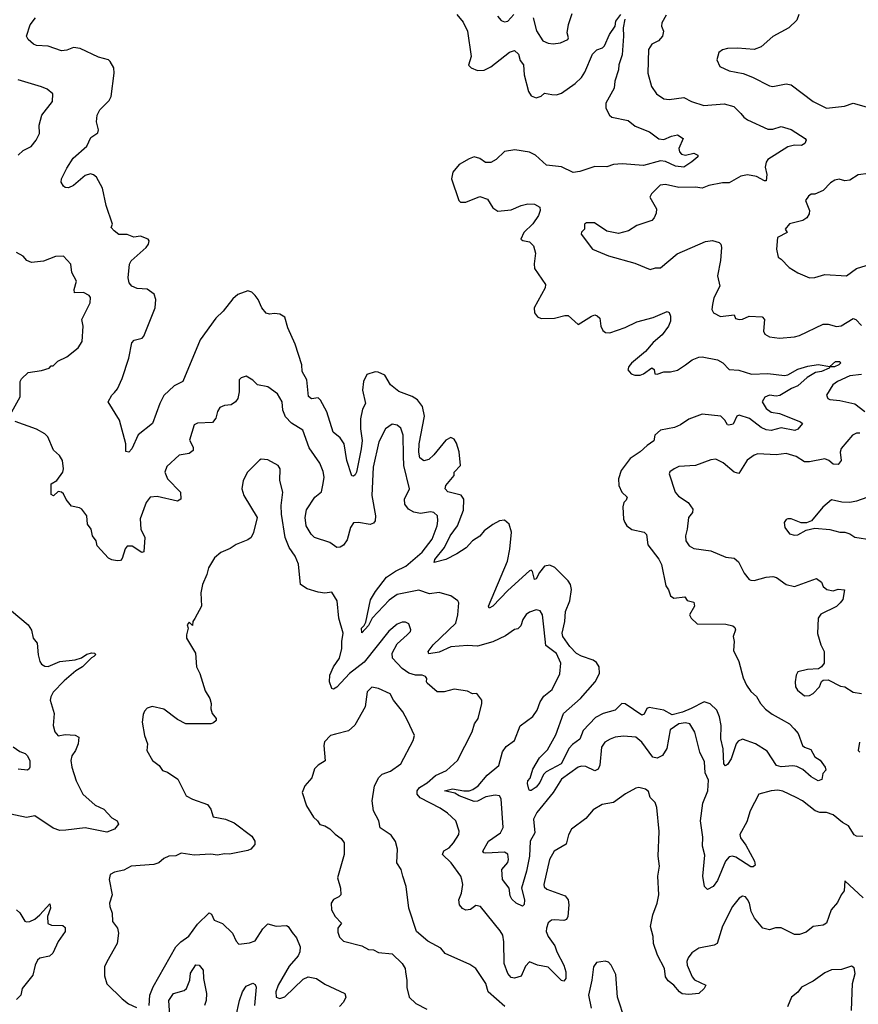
# Model space of a CAD drawing. Extents: x 2143765 to 2212931, y 878955 to 1017455.
# Tile 303 of 309: x 2194195 to 2199195, y 997011 to 1002884. Entities that reach past the tile are written whole.
import ezdxf

# ---------------------------------------------------------------- set-up
doc = ezdxf.new("R2010")
doc.units = 0

msp = doc.modelspace()

# ---------------------------------------------------------------- linework, layer by layer
at = {"layer": '0CON20XD'}
for points in [[(2196801.4, 1002915), (2196838.6, 1002868.6), (2196864.6, 1002814.6), (2196886, 1002665), (2196871.7, 1002611.7), (2196887.3, 1002597.3), (2196925, 1002580.8), (2196965, 1002582.5), (2197005, 1002602.5), (2197115, 1002690), (2197145, 1002699.2), (2197168.7, 1002678.7), (2197179.3, 1002639.3), (2197198.4, 1002615), (2197202.8, 1002555), (2197229.4, 1002455), (2197245, 1002430), (2197275, 1002416.9), (2197305, 1002426.9), (2197325, 1002445.8), (2197367.3, 1002437.3), (2197395, 1002435.5), (2197425, 1002445.5), (2197506.6, 1002503.4), (2197545, 1002538.8), (2197565, 1002571.5), (2197611.2, 1002678.8), (2197636.2, 1002703.8), (2197669.2, 1002715), (2197682.7, 1002727.2), (2197711.6, 1002795), (2197746, 1002844), (2197748.8, 1002875), (2197779.4, 1002915)], [(2197043.1, 1002905), (2197065, 1002879.2), (2197085, 1002870), (2197105, 1002875.7), (2197141.4, 1002915)], [(2197257.3, 1002895), (2197276.6, 1002816.6), (2197315, 1002757.5), (2197345, 1002744), (2197375, 1002740), (2197420, 1002745), (2197462.5, 1002765), (2197466.2, 1002775), (2197460, 1002805), (2197467.8, 1002855), (2197489.8, 1002920.2)], [(2198050.2, 1002909.8), (2198022.9, 1002865), (2198021.4, 1002845), (2198032.9, 1002815), (2198027.5, 1002785), (2198003, 1002757), (2197965, 1002736.7), (2197943.8, 1002705), (2197940.6, 1002565), (2197962.5, 1002485), (2197991.1, 1002441.1), (2198035, 1002410.6), (2198067, 1002407), (2198155, 1002418.9), (2198201.2, 1002395), (2198275, 1002372.3), (2198395, 1002382.1), (2198452, 1002365), (2198494.6, 1002324.6), (2198512.4, 1002302.4), (2198535, 1002286.9), (2198655, 1002231.2), (2198685, 1002231.2), (2198735, 1002247.1), (2198795, 1002229.5), (2198878.8, 1002175), (2198883.8, 1002165), (2198875.6, 1002144.4), (2198856.4, 1002133.6), (2198815, 1002134.6), (2198775.3, 1002124.7), (2198655, 1002050), (2198645, 1002033.3), (2198640.5, 1002005), (2198649.1, 1001960.9), (2198645, 1001923.3), (2198635, 1001922.5), (2198588.9, 1001948.9), (2198535, 1001957.8), (2198495, 1001950.6), (2198425, 1001911.5), (2198385, 1001911.5), (2198304.7, 1001895.3), (2198265, 1001878.9), (2198225, 1001885.4), (2198125, 1001882.7), (2198045, 1001900.6), (2198013.5, 1001896.5), (2197961.2, 1001845), (2197952.5, 1001825), (2197991.9, 1001755), (2197990.7, 1001729.3), (2197977.5, 1001702.5), (2197963.3, 1001686.7), (2197875, 1001655.7), (2197825, 1001624), (2197765, 1001609.2), (2197695, 1001622), (2197621.7, 1001671.7), (2197575, 1001672.5), (2197562.5, 1001665), (2197562.5, 1001635), (2197544, 1001616), (2197542.5, 1001605), (2197610, 1001515), (2197705, 1001476.2), (2197861.7, 1001431.7), (2197955, 1001393.3), (2197985, 1001403.8), (2198015, 1001404.2), (2198115, 1001487.5), (2198285, 1001560.5), (2198326.3, 1001566.3), (2198365.5, 1001555.5), (2198375.8, 1001545), (2198379.4, 1001525), (2198373.4, 1001446.6), (2198355.6, 1001355), (2198368.9, 1001295), (2198334.6, 1001225.4), (2198325.7, 1001185), (2198322.5, 1001155), (2198331.2, 1001135), (2198372.7, 1001112.7), (2198454, 1001124), (2198462.5, 1001102.5), (2198485.4, 1001095.4), (2198505, 1001097.7), (2198545, 1001115.4), (2198621.2, 1001111.2), (2198635.8, 1001095), (2198630.8, 1001025), (2198638.3, 1001008.3), (2198665, 1000992.5), (2198725, 1000984.2), (2198815, 1000991.9), (2198845, 1001000), (2198985, 1001066.9), (2199015, 1001066.9), (2199065, 1001054.3), (2199092.7, 1001057.3), (2199165, 1001101.2), (2199180, 1001095), (2199215, 1001060)], [(2198841.4, 1002915), (2198828.3, 1002881.7), (2198780, 1002835), (2198685, 1002782.5), (2198615, 1002722), (2198574.2, 1002705.8), (2198474.3, 1002714.3), (2198415, 1002710.8), (2198385, 1002703.8), (2198362.7, 1002687.3), (2198352, 1002645), (2198370, 1002605), (2198425, 1002579.2), (2198508, 1002562), (2198565, 1002541.4), (2198665, 1002489.2), (2198685, 1002485.8), (2198765, 1002502), (2198795, 1002496), (2198926.2, 1002395), (2199005, 1002356.7), (2199112.4, 1002367.6), (2199165, 1002385.6), (2199375, 1002325.7)], [(2198735, 998712.9), (2198784.3, 998684.3), (2198813.3, 998655), (2198837, 998627), (2198863.3, 998555), (2198874.3, 998544.3), (2198911.2, 998531.2), (2198935, 998487.5), (2198968.3, 998468.3), (2198997.5, 998425), (2199001.7, 998408.3), (2198983, 998387), (2198978.6, 998351.4), (2198955, 998344.3), (2198915, 998368), (2198865, 998412.7), (2198829.1, 998429.1), (2198805, 998434.6), (2198735, 998428.2), (2198706.9, 998435), (2198651.1, 998521.1), (2198581.2, 998565), (2198505, 998592), (2198479.7, 998580.3), (2198466, 998565), (2198436.7, 998475), (2198415, 998441.2), (2198403.9, 998433.9), (2198393.1, 998445), (2198389.7, 998535), (2198374.7, 998595.3), (2198377.7, 998675), (2198366.6, 998726.6), (2198350.9, 998765), (2198312.8, 998802.8), (2198275.2, 998814.8), (2198198.9, 998775), (2198146.5, 998753.5), (2198085, 998738.8), (2198035, 998766.1), (2197947.6, 998782.4), (2197934.3, 998775.7), (2197917.5, 998742.5), (2197905, 998735.7), (2197805, 998802.5), (2197785, 998805.5), (2197745.8, 998765), (2197674.3, 998745), (2197628.5, 998721.5), (2197555, 998643.8), (2197535, 998593.3), (2197490, 998560), (2197471.5, 998538.5), (2197423.2, 998445), (2197333, 998397), (2197318.1, 998381.9), (2197296.9, 998335), (2197275, 998305.8), (2197245, 998286.2), (2197235, 998286.7), (2197230.8, 998295), (2197222, 998328), (2197223.8, 998345), (2197239.1, 998360.9), (2197255, 998414.2), (2197295, 998480.6), (2197341.5, 998528.5), (2197391.7, 998618.3), (2197438.3, 998745), (2197538.8, 998835), (2197626.4, 998935), (2197651.2, 998985), (2197650.9, 999025), (2197635, 999049.3), (2197615, 999064.8), (2197545, 999086.8), (2197515, 999104.2), (2197475.2, 999145), (2197432.8, 999205), (2197429.2, 999225), (2197445.2, 999295), (2197449.5, 999355), (2197475, 999416.9), (2197485.9, 999485.9), (2197478.5, 999515), (2197465, 999537.2), (2197385, 999615.8), (2197355, 999630.9), (2197325, 999624.5), (2197293.4, 999586.6), (2197275, 999549.6), (2197265, 999544.2), (2197252, 999592), (2197245, 999600), (2197235, 999596.5), (2197105, 999480), (2197015, 999385.7), (2196995, 999374), (2196990.8, 999385), (2197103.8, 999655), (2197118.2, 999725), (2197127.2, 999827.2), (2197113.8, 999875), (2197085, 999898.8), (2197055, 999894), (2197015, 999872.5), (2196965, 999834.4), (2196937.6, 999802.4), (2196895, 999775.5), (2196856, 999734), (2196801.2, 999698.8), (2196735.6, 999664.4), (2196665.9, 999645.9), (2196669.2, 999665), (2196727.4, 999735), (2196761.7, 999805), (2196804.5, 999864.5), (2196840.6, 999959.4), (2196843.4, 1000023.4), (2196827.3, 1000047.3), (2196748, 1000068), (2196730.9, 1000085), (2196735.5, 1000105), (2196784.5, 1000165), (2196786.2, 1000185), (2196823.8, 1000225), (2196815.8, 1000305.7), (2196798.7, 1000358.7), (2196785, 1000381.1), (2196765, 1000390.9), (2196735, 1000376.8), (2196665, 1000287.7), (2196635, 1000260), (2196605, 1000253.3), (2196581.5, 1000271.5), (2196575.3, 1000305.3), (2196576.3, 1000355), (2196608.9, 1000518.9), (2196596.2, 1000576.2), (2196566.2, 1000616.2), (2196535, 1000636.2), (2196455.4, 1000665.4), (2196406.1, 1000706.1), (2196372.9, 1000762.9), (2196332.3, 1000782.3), (2196315, 1000783.8), (2196265, 1000767.5), (2196244.3, 1000725.7), (2196239.4, 1000675), (2196257.1, 1000595), (2196239.1, 1000560.9), (2196227.4, 1000502.6), (2196227.2, 1000442.8), (2196236.2, 1000373.8), (2196231.2, 1000325), (2196202.2, 1000185), (2196195, 1000168.8), (2196185, 1000162), (2196175, 1000164), (2196145.4, 1000255), (2196129.7, 1000355), (2196105, 1000389.2), (2196063.1, 1000423.1), (2196025.3, 1000545), (2195988.8, 1000615), (2195975, 1000628.2), (2195935, 1000622.5), (2195916.6, 1000636.6), (2195906.1, 1000735), (2195879.6, 1000785), (2195876.2, 1000825), (2195838, 1000948), (2195793.1, 1001045), (2195775, 1001110), (2195746.4, 1001126.4), (2195715, 1001131.2), (2195685, 1001128), (2195664.2, 1001134.2), (2195638.8, 1001165), (2195617.5, 1001215), (2195599.5, 1001239.5), (2195579.3, 1001259.3), (2195555, 1001265.6), (2195495.5, 1001244.5), (2195465, 1001219.2), (2195408, 1001145), (2195365, 1001104), (2195270.5, 1000975), (2195167.5, 1000725), (2195115, 1000699.4), (2195055, 1000642.9), (2195029.6, 1000595), (2194987.5, 1000475), (2194902.1, 1000407.9), (2194863.8, 1000325), (2194845, 1000304), (2194828.3, 1000308.3), (2194828.6, 1000355), (2194790.6, 1000495), (2194723.3, 1000605), (2194744.2, 1000645), (2194760.7, 1000659.3), (2194778.3, 1000681.7), (2194806.6, 1000743.4), (2194845.4, 1000865), (2194862.9, 1000957.1), (2194877.6, 1000972.4), (2194925, 1000984.4), (2194934.6, 1000995.4), (2195003.1, 1001165), (2195005.6, 1001215), (2194997.1, 1001247.1), (2194955, 1001275.5), (2194895, 1001280.4), (2194863.8, 1001293.8), (2194848.1, 1001315), (2194841.1, 1001345), (2194850, 1001425), (2194858.5, 1001445), (2194948.8, 1001525), (2194963.3, 1001545), (2194967.5, 1001565), (2194960, 1001575), (2194915, 1001592.5), (2194875, 1001586.7), (2194835, 1001602.5), (2194785, 1001603.3), (2194757.5, 1001625), (2194740, 1001645), (2194747.5, 1001665), (2194710, 1001775), (2194689.5, 1001879.5), (2194652.2, 1001945), (2194635, 1001958.5), (2194616.6, 1001963.4), (2194585, 1001954.5), (2194515, 1001895.7), (2194485, 1001880.8), (2194465, 1001882), (2194455, 1001890), (2194442.5, 1001915), (2194444.3, 1001935), (2194475, 1001998.8), (2194513.1, 1002056.9), (2194595, 1002130), (2194618.5, 1002181.5), (2194661.2, 1002208.8), (2194663.9, 1002226.1), (2194652.2, 1002275), (2194657.5, 1002315), (2194672.5, 1002345), (2194727.4, 1002402.6), (2194740.5, 1002425), (2194758.9, 1002565), (2194755.5, 1002595.5), (2194734.5, 1002634.5), (2194723.4, 1002643.4), (2194665, 1002660.6), (2194555, 1002711.9), (2194515, 1002717.1), (2194475, 1002701.8), (2194445, 1002698.8), (2194365, 1002726), (2194295, 1002729.6), (2194277.1, 1002737.1), (2194245.6, 1002765), (2194234.4, 1002785), (2194257.9, 1002852.1), (2194289.5, 1002895)], [(2197803.1, 1002886.9), (2197792.5, 1002835), (2197795.5, 1002785), (2197786.3, 1002673.7), (2197766.9, 1002615), (2197765.6, 1002585), (2197744, 1002516), (2197738.5, 1002475), (2197689.4, 1002385), (2197689.2, 1002355), (2197711.4, 1002315), (2197725, 1002303.1), (2197822.2, 1002282.2), (2197865, 1002248.6), (2197950, 1002215), (2198005, 1002173.1), (2198035, 1002169.5), (2198081.1, 1002188.9), (2198116.4, 1002196.4), (2198151.2, 1002175), (2198124.4, 1002115), (2198128.1, 1002095), (2198141.6, 1002081.6), (2198165, 1002076.2), (2198215, 1002088), (2198237.5, 1002075), (2198237.5, 1002065), (2198203.3, 1002035), (2198155, 1002003.3), (2198105, 1002009.2), (2198045, 1002038.1), (2198015, 1002041.4), (2197913.4, 1002013.4), (2197786.2, 1002023.8), (2197735, 1002020), (2197695, 1002005.8), (2197625, 1002008.6), (2197535, 1001979.2), (2197495, 1001972.9), (2197425, 1002006.2), (2197335, 1002015.5), (2197270.4, 1002075), (2197235.5, 1002094.5), (2197147.7, 1002107.7), (2197085, 1002098.4), (2197035, 1002050.5), (2197005, 1002032.5), (2196971.7, 1002031.8), (2196937.8, 1002055), (2196905, 1002065.9), (2196875, 1002054.5), (2196815, 1002019.5), (2196778.1, 1001975), (2196769.4, 1001935), (2196814.2, 1001805), (2196823.3, 1001795), (2196855, 1001795.8), (2196939.3, 1001829.3), (2196983.8, 1001813.8), (2197015, 1001762.5), (2197045, 1001742.5), (2197125, 1001748.7), (2197185, 1001776.2), (2197225, 1001784.4), (2197265, 1001784.2), (2197295.7, 1001765), (2197298.9, 1001745), (2197288.1, 1001715), (2197255, 1001665.7), (2197201.4, 1001615), (2197183.8, 1001575), (2197195.8, 1001565.8), (2197235, 1001558.6), (2197258.6, 1001535), (2197270.9, 1001490.9), (2197262.6, 1001427.4), (2197265, 1001400), (2197329.5, 1001305), (2197327.3, 1001285), (2197262.9, 1001165), (2197264.2, 1001135), (2197282.2, 1001112.2), (2197305, 1001102.5), (2197383.2, 1001103.2), (2197445, 1001120), (2197465, 1001119.2), (2197525, 1001066.7), (2197605, 1001116), (2197625, 1001122.5), (2197638.3, 1001118.3), (2197653.3, 1001103.3), (2197660.8, 1001055), (2197670.9, 1001030.9), (2197687.9, 1001017.9), (2197714.4, 1001015.6), (2197805, 1001047.7), (2197875, 1001081.1), (2197972.1, 1001107.9), (2198055, 1001142.5), (2198066.4, 1001136.4), (2198076.2, 1001115), (2198075.8, 1001085), (2198064.3, 1001055), (2198025.6, 1001005), (2197971.9, 1000958.1), (2197925.8, 1000904.2), (2197842, 1000835), (2197826.2, 1000815), (2197821.2, 1000795), (2197840.9, 1000770.9), (2197863.6, 1000763.6), (2197894, 1000764), (2197915, 1000771.9), (2197965, 1000807.5), (2197977.9, 1000797.9), (2197982.2, 1000772.2), (2197995, 1000770.5), (2198035, 1000782.5), (2198075, 1000783.1), (2198116.8, 1000793.2), (2198165.3, 1000824.7), (2198203.8, 1000855), (2198245, 1000871.9), (2198265, 1000872.9), (2198355.6, 1000855.6), (2198387.9, 1000837.9), (2198425, 1000796.7), (2198483.1, 1000793.1), (2198559.1, 1000769.1), (2198655, 1000774.1), (2198755, 1000762.3), (2198775.3, 1000764.7), (2198835, 1000798.7), (2198895, 1000817.3), (2198955, 1000826.9), (2199025, 1000816.2), (2199058.6, 1000845), (2199085.8, 1000845.8), (2199088.9, 1000835), (2199080, 1000825), (2199054, 1000814), (2199026.2, 1000813.8), (2199022, 1000805), (2198975, 1000785.4), (2198940.8, 1000779.2), (2198890.3, 1000749.7), (2198835, 1000699.4), (2198796.4, 1000683.6), (2198727.6, 1000642.4), (2198705, 1000637.4), (2198665, 1000643.3), (2198637.4, 1000632.6), (2198620.9, 1000605), (2198645, 1000563.9), (2198675, 1000543.2), (2198725.2, 1000535.2), (2198851.2, 1000485), (2198862, 1000475), (2198835, 1000442.5), (2198816.8, 1000433.2), (2198735, 1000450.4), (2198675.5, 1000434.5), (2198645, 1000437.1), (2198615, 1000451.7), (2198547.1, 1000505), (2198485, 1000524.3), (2198471.1, 1000518.9), (2198448.2, 1000471.8), (2198422.5, 1000465), (2198415, 1000466.5), (2198399.7, 1000495), (2198375, 1000519.2), (2198265, 1000530.4), (2198185, 1000501.1), (2198135, 1000467.3), (2198098.3, 1000451.7), (2198014.7, 1000435.3), (2197981.1, 1000405), (2197975, 1000371.9), (2197935.3, 1000344.7), (2197895, 1000305.5), (2197835, 1000265.7), (2197781.4, 1000195), (2197765.7, 1000145), (2197767.5, 1000105), (2197785.8, 1000065), (2197816.5, 1000035), (2197811.8, 1000018.2), (2197797.1, 1000005), (2197790.9, 999979.1), (2197795.7, 999905), (2197802.9, 999885), (2197815.8, 999865), (2197845, 999842.2), (2197917.8, 999827.8), (2197933.2, 999813.2), (2197940.9, 999750.9), (2198006.1, 999666.1), (2198020.8, 999635), (2198046.7, 999506.7), (2198063.8, 999483.8), (2198075, 999447.5), (2198095, 999434), (2198161.2, 999441.2), (2198175, 999420), (2198215, 999410), (2198217.5, 999385), (2198188.8, 999335), (2198198.8, 999315), (2198235, 999280), (2198405, 999278.6), (2198447.8, 999267.8), (2198459.3, 999259.3), (2198462.9, 999245), (2198448.8, 999205), (2198454, 999175), (2198451.3, 999121.3), (2198483.1, 999055), (2198508.7, 998958.7), (2198529.2, 998915), (2198555, 998876.2), (2198587.8, 998847.8), (2198612.9, 998805), (2198642.1, 998772.1), (2198681.2, 998741.2), (2198735, 998712.9)], [(2194185, 1002076), (2194215, 1002103.3), (2194262.3, 1002127.7), (2194293.3, 1002165), (2194312, 1002205), (2194311.4, 1002255), (2194325.9, 1002314.1), (2194390, 1002395), (2194391.7, 1002441.7), (2194358.7, 1002468.7), (2194325, 1002484), (2194185.6, 1002525.6)], [(2199255, 1001965.6), (2199195, 1001957.8), (2199145, 1001927.5), (2199115, 1001923.1), (2199081.7, 1001931.7), (2199055, 1001925.8), (2199029.4, 1001910.6), (2198985, 1001864.2), (2198935, 1001844), (2198915, 1001843.3), (2198898.3, 1001831.7), (2198881.2, 1001805), (2198904, 1001745), (2198902, 1001725), (2198887.9, 1001702.1), (2198865, 1001685.8), (2198785, 1001666.2), (2198760, 1001635), (2198770, 1001615), (2198714, 1001585), (2198707.1, 1001515), (2198716.4, 1001466.4), (2198735.9, 1001455.9), (2198783.3, 1001405), (2198834.3, 1001374.3), (2198905, 1001343.8), (2198935, 1001346), (2198995, 1001364), (2199125, 1001356), (2199185, 1001399.4), (2199242.1, 1001417.9)], [(2194148, 1000545), (2194197.5, 1000635), (2194196.7, 1000725), (2194205, 1000742.5), (2194245, 1000778.8), (2194325, 1000791.4), (2194370, 1000805), (2194381.7, 1000818.3), (2194395, 1000820), (2194422.7, 1000847.3), (2194475, 1000873.8), (2194543.9, 1000926.1), (2194567.5, 1000965), (2194574.2, 1001055), (2194566, 1001095), (2194615.7, 1001194.3), (2194617.3, 1001227.3), (2194609.4, 1001239.4), (2194576.2, 1001256.2), (2194521.4, 1001255), (2194519.2, 1001275), (2194532.9, 1001325), (2194505.8, 1001375), (2194500, 1001425), (2194455, 1001472.5), (2194408.8, 1001471.2), (2194336.8, 1001443.2), (2194265, 1001435.8), (2194238.3, 1001448.3), (2194215, 1001473.8), (2194175, 1001496)], [(2197375, 998274.5), (2197277.9, 998155), (2197258.5, 998115), (2197266.4, 998035), (2197238.3, 997985), (2197235.4, 997894.6), (2197217.1, 997805), (2197186.5, 997705), (2197204.6, 997635), (2197203.3, 997606.7), (2197192.7, 997597.3), (2197155, 997614.7), (2197128.9, 997638.9), (2197119, 997659), (2197113.2, 997703.2), (2197073.1, 997755), (2197069.1, 997815), (2197105, 997857.1), (2197109.2, 997875), (2197105, 997907.1), (2197085, 997918), (2196975, 997912.1), (2196962, 997915), (2196956.7, 997925), (2196989.4, 997985), (2197061.3, 998035), (2197077.7, 998065), (2197066.6, 998236.6), (2197055.4, 998255.4), (2197029.7, 998259.7), (2196975, 998249.5), (2196925, 998222.8), (2196905, 998220), (2196815, 998254.4), (2196789.8, 998269.8), (2196728.6, 998285), (2196775, 998296.2), (2196843.9, 998283.9), (2196875, 998285.5), (2196897.5, 998292.5), (2196928.7, 998315), (2196981.9, 998378.1), (2197051.5, 998435), (2197073.1, 998516.9), (2197095, 998549.2), (2197145.6, 998585), (2197178.3, 998671.7), (2197255, 998728.8), (2197280, 998765), (2197298.1, 998815), (2197320.9, 998849.1), (2197370.4, 998889.6), (2197415, 998983.3), (2197421.9, 999045), (2197395, 999102.9), (2197331.9, 999151.9), (2197322.5, 999245), (2197312.9, 999335), (2197297.3, 999357.3), (2197275, 999364.2), (2197235, 999350.6), (2197215, 999336.7), (2197195, 999305.6), (2197182.2, 999267.8), (2197165, 999250), (2197145, 999246), (2197092, 999208), (2197015, 999172.3), (2196925, 999147.3), (2196865, 999151.2), (2196765, 999143.4), (2196695, 999112.5), (2196635, 999101.2), (2196629.6, 999115), (2196660.8, 999155), (2196795.9, 999285), (2196808.2, 999335), (2196812.5, 999405), (2196807.5, 999417.5), (2196765, 999447.1), (2196715, 999462.2), (2196695, 999466.7), (2196639.3, 999459.3), (2196575, 999482), (2196445.2, 999454.8), (2196397.5, 999422.5), (2196297.1, 999315), (2196275, 999271.5), (2196235, 999227.1), (2196231.9, 999255), (2196248.9, 999271.1), (2196258.6, 999291.4), (2196286.5, 999423.5), (2196316.1, 999473.9), (2196381.8, 999558.2), (2196435.6, 999595), (2196497.9, 999625), (2196595, 999708.8), (2196653.7, 999785), (2196683.2, 999865), (2196688.2, 999895), (2196685.4, 999925.4), (2196665, 999944.4), (2196645, 999947.8), (2196585, 999937.8), (2196545, 999945.6), (2196512.5, 999965), (2196490.6, 999995), (2196489.5, 1000025), (2196518.2, 1000085), (2196485.8, 1000225), (2196483.2, 1000283.2), (2196480.8, 1000405), (2196467.9, 1000447.9), (2196445.6, 1000465.6), (2196415, 1000471.2), (2196375, 1000444.2), (2196336.6, 1000365), (2196301.7, 1000215), (2196294.2, 1000045), (2196316.4, 999925), (2196314.4, 999895), (2196305, 999880.6), (2196285, 999872.1), (2196214.5, 999885.5), (2196185, 999882.9), (2196166.4, 999855), (2196147.8, 999782.2), (2196125, 999750), (2196105, 999737.1), (2196085, 999735.7), (2196044.7, 999764.7), (2195952.5, 999795), (2195932.9, 999815), (2195903.1, 999865), (2195897.8, 999915), (2195905, 999960), (2195954.8, 1000035.2), (2195995, 1000067.1), (2196003.5, 1000116.5), (2196009.4, 1000155), (2196005, 1000190), (2195985, 1000238.8), (2195920.5, 1000330.5), (2195882.5, 1000435), (2195815, 1000476.5), (2195779.3, 1000515), (2195763.8, 1000555), (2195760.5, 1000605), (2195732.2, 1000652.2), (2195675, 1000694), (2195612.5, 1000705), (2195585, 1000733.3), (2195545, 1000757.5), (2195515, 1000747.5), (2195504.1, 1000735.9), (2195503.8, 1000665), (2195495.8, 1000625), (2195481.2, 1000605), (2195455, 1000587.5), (2195415, 1000582.9), (2195388.8, 1000571.2), (2195375, 1000547.5), (2195365, 1000506.2), (2195345, 1000480.8), (2195255, 1000477.5), (2195235, 1000466.7), (2195207.5, 1000375), (2195230, 1000335), (2195228.8, 1000315), (2195205, 1000296.2), (2195145, 1000285.5), (2195071.2, 1000218.8), (2195060, 1000185), (2195075.3, 1000145.3), (2195154.6, 1000065), (2195155.6, 1000024.4), (2195135, 1000011.4), (2195015, 1000039.1), (2194973.3, 1000035), (2194948.8, 1000005), (2194914.1, 999905.9), (2194918, 999845), (2194940, 999795), (2194935, 999710), (2194922.5, 999705), (2194865, 999743.8), (2194835, 999743.3), (2194822.7, 999727.3), (2194805, 999670), (2194795, 999658.8), (2194775, 999656), (2194745, 999661.4), (2194725, 999672.5), (2194657.5, 999745), (2194650.6, 999775), (2194628.5, 999805), (2194621.9, 999845), (2194599.6, 999875), (2194594.3, 999924.3), (2194565, 999963.8), (2194552.3, 999972.3), (2194503.2, 999983.2), (2194472.4, 1000022.4), (2194456.8, 1000056.8), (2194445, 1000066), (2194425, 1000068.8), (2194395.6, 1000044.4), (2194382.2, 1000052.2), (2194382.9, 1000115), (2194415.7, 1000135), (2194451.2, 1000185), (2194455.8, 1000205), (2194450, 1000255), (2194431.2, 1000285), (2194397.1, 1000317.1), (2194363.3, 1000395), (2194344.1, 1000414.1), (2194295, 1000440.8), (2194167.3, 1000487.3)], [(2199215, 1000767.1), (2199145, 1000759.6), (2199072, 1000725), (2199044.2, 1000705), (2199006.2, 1000645), (2199013.3, 1000625), (2199025, 1000618), (2199085, 1000612.2), (2199175, 1000592.1), (2199235, 1000547.3)], [(2199205, 1000417.5), (2199185, 1000417.9), (2199160, 1000405), (2199093.7, 1000326.3), (2199087.1, 1000305), (2199092, 1000255), (2199075, 1000231.2), (2199045, 1000232.9), (2199018.8, 1000255), (2198995, 1000264.3), (2198903.4, 1000246.6), (2198875, 1000246.7), (2198825, 1000278.1), (2198765.7, 1000295.7), (2198705, 1000288), (2198596.1, 1000293.9), (2198575, 1000286), (2198533.4, 1000256.6), (2198482, 1000178), (2198455, 1000185.8), (2198389.8, 1000239.8), (2198345, 1000262), (2198315, 1000258), (2198225, 1000224.3), (2198125, 1000218), (2198097.5, 1000205), (2198072.3, 1000187.7), (2198066.7, 1000175), (2198102.9, 1000065), (2198122.5, 1000042.5), (2198180, 1000005), (2198209.2, 999965), (2198206.9, 999945), (2198182.2, 999915), (2198175.6, 999845.6), (2198164.4, 999805), (2198167.5, 999775), (2198186.4, 999746.4), (2198215, 999730.6), (2198315, 999715.5), (2198405, 999678.2), (2198455, 999672.2), (2198480, 999650), (2198515, 999583.3), (2198543.8, 999545), (2198555, 999540), (2198575, 999539.2), (2198645, 999559.6), (2198685, 999563.8), (2198706.4, 999556.4), (2198765, 999515.6), (2198815, 999503.5), (2198945, 999551.2), (2198975, 999530), (2198985, 999503.3), (2199006.7, 999485), (2199045, 999477.5), (2199075, 999487.1), (2199113.3, 999483.3), (2199102, 999425), (2199087.5, 999405), (2199065, 999384.4), (2198972.5, 999337.5), (2198955.6, 999315), (2198952.3, 999222.3), (2198970.8, 999155), (2198991.2, 999115), (2198992.5, 999045), (2198976.4, 999023.6), (2198958, 999012), (2198891.9, 999008.1), (2198835, 998993.3), (2198824, 998975), (2198819.2, 998935), (2198820.8, 998905), (2198832, 998885), (2198875, 998850.8), (2198905, 998852.5), (2198925, 998864.2), (2198963.8, 998905), (2198975, 998936.7), (2198985.9, 998944.1), (2199015, 998945.8), (2199089.7, 998909.7), (2199115, 998904), (2199165, 998872.5), (2199215, 998865.6)], [(2196701.3, 998181.3), (2196583.6, 998243.6), (2196565.4, 998265), (2196564.6, 998285), (2196578.5, 998305), (2196625, 998332.1), (2196675, 998376.4), (2196740, 998405), (2196806, 998465), (2196893.6, 998636.4), (2196907.5, 998685), (2196928, 998715), (2196951.2, 998805), (2196950, 998825), (2196920, 998865), (2196895, 998863.8), (2196865, 998878.8), (2196785, 998890), (2196725, 998874.4), (2196685, 998874.4), (2196625, 998926.2), (2196620, 998935), (2196621.9, 998955), (2196615, 998965.6), (2196595, 998974.4), (2196555.6, 998974.4), (2196515, 998985.4), (2196475, 999013.5), (2196418.2, 999075), (2196415.3, 999104.7), (2196445, 999162.2), (2196505.8, 999215), (2196525.4, 999234.6), (2196527.1, 999245), (2196515, 999280), (2196495, 999290.6), (2196475, 999290.6), (2196445, 999279.4), (2196395, 999237.1), (2196248.8, 999051.2), (2196161.1, 998985), (2196085, 998902.9), (2196065, 998891.1), (2196055, 998894), (2196042.7, 998935), (2196044.4, 998975), (2196065, 999024), (2196101.5, 999075), (2196115.8, 999134.2), (2196115.3, 999175), (2196124.5, 999225), (2196096.9, 999315), (2196087.3, 999417.3), (2196055, 999468.8), (2196015, 999464.2), (2195975, 999468.9), (2195908.9, 999488.9), (2195868.8, 999515), (2195856.3, 999636.3), (2195838.1, 999685), (2195801.5, 999735), (2195777.5, 999795), (2195755.5, 999935), (2195754.5, 999985.5), (2195764.4, 1000065), (2195746.5, 1000135), (2195748.6, 1000205), (2195735, 1000225.8), (2195675, 1000258.8), (2195635, 1000263.3), (2195625, 1000256.7), (2195554, 1000185), (2195526.7, 1000135), (2195520, 1000085), (2195531.2, 1000045), (2195610, 999915), (2195588.6, 999825), (2195574.3, 999795.7), (2195555, 999781.2), (2195485, 999753.8), (2195449.7, 999730.3), (2195395, 999706.2), (2195355.9, 999674.1), (2195320, 999615), (2195311.2, 999575), (2195284.2, 999515.8), (2195274, 999465), (2195278.8, 999385), (2195238.3, 999311.7), (2195227.5, 999295), (2195225, 999270), (2195205, 999290), (2195192.5, 999275), (2195200, 999255), (2195188.8, 999215), (2195190, 999195), (2195242.5, 999105), (2195248.8, 999025), (2195268.8, 998985), (2195301.2, 998881.2), (2195328.8, 998835), (2195336.2, 998805), (2195333.9, 998773.9), (2195343.3, 998745), (2195365.9, 998715.9), (2195365.9, 998704.1), (2195350.7, 998689.3), (2195333.6, 998683.6), (2195185, 998684), (2195135, 998710.8), (2195055, 998772), (2194985, 998788), (2194955, 998776.7), (2194939.3, 998760.7), (2194930.7, 998739.3), (2194925.8, 998695), (2194938.6, 998615), (2194956, 998565), (2194952.9, 998525), (2194986.7, 998465), (2195025.9, 998435.9), (2195046.4, 998406.4), (2195076.2, 998396.2), (2195137.5, 998355), (2195186.7, 998255), (2195224.5, 998234.5), (2195315, 998203.8), (2195334, 998175), (2195348.8, 998128.8), (2195422.5, 998115), (2195474.1, 998094.1), (2195578.8, 998015), (2195597.5, 997985), (2195597.5, 997965), (2195572.7, 997937.3), (2195555, 997928), (2195445, 997906.9), (2195415, 997908.9), (2195375, 997900), (2195335, 997907.8), (2195235, 997900), (2195157, 997913), (2195125, 997897.1), (2195084.5, 997895.5), (2195055, 997880.8), (2195024.5, 997855.5), (2194995.4, 997844.6), (2194860, 997835), (2194815, 997812), (2194759.5, 997800.5), (2194733.9, 997786.1), (2194727.5, 997755), (2194745.8, 997665), (2194731.2, 997615), (2194732, 997595), (2194745.9, 997555.9), (2194748.6, 997505), (2194777.5, 997465), (2194784.1, 997435.9), (2194775.8, 997375), (2194714.3, 997265.7), (2194700, 997235), (2194700.5, 997180.5), (2194714.2, 997134.2), (2194805, 997043.8), (2194844.3, 997014.3), (2194891.7, 996991.7)], [(2199246.1, 1000033.9), (2199185, 1000011.5), (2199145, 1000004.4), (2199096.7, 1000006.7), (2199035, 1000020.8), (2198983.4, 999976.6), (2198916.1, 999893.9), (2198886.4, 999883.6), (2198855, 999883.3), (2198795, 999906.2), (2198775, 999906.2), (2198765, 999902.5), (2198752.5, 999885), (2198756.7, 999855), (2198785, 999816.7), (2198815, 999808.8), (2198835, 999811.2), (2198885, 999840), (2198935, 999851.2), (2199025, 999843.8), (2199085, 999826.7), (2199115, 999828), (2199145, 999817.5), (2199175, 999796.9), (2199275, 999781.8)], [(2194145, 999358.8), (2194245.7, 999275), (2194265, 999243.3), (2194274.2, 999195), (2194299.2, 999165), (2194304.3, 999095), (2194314.3, 999055), (2194325, 999040), (2194345, 999028.6), (2194365, 999025.7), (2194435, 999055.5), (2194525, 999065.5), (2194563, 999077), (2194595, 999098.9), (2194625, 999106.9), (2194643.8, 999105)], [(2194643.8, 999105), (2194646.4, 999095), (2194636.9, 999085), (2194622.1, 999077.9), (2194569.2, 999025), (2194529.5, 999000.5), (2194459, 998941), (2194395, 998874), (2194380, 998845), (2194377.1, 998825), (2194400, 998745), (2194394, 998675), (2194405, 998636.7), (2194425, 998613.3), (2194465, 998620), (2194525, 998617.5), (2194548, 998605), (2194544.4, 998565), (2194527.1, 998525), (2194505.7, 998494.3), (2194500, 998465), (2194505.8, 998425.8), (2194531.4, 998345), (2194571.4, 998265), (2194645, 998199.4), (2194696, 998175), (2194744.4, 998124.4), (2194775.9, 998105.9), (2194783.3, 998085), (2194760.8, 998055), (2194715, 998038.8), (2194585.5, 998064.5), (2194469.8, 998050.2), (2194435, 998048.7), (2194395, 998062.2), (2194285, 998135.8), (2194235, 998126.2), (2194075, 998158.8)], [(2196478.6, 997775), (2196468.6, 997815), (2196444.3, 997855), (2196447, 997937), (2196435, 997982.5), (2196409.7, 998019.7), (2196343.9, 998063.9), (2196336.2, 998105), (2196304, 998165), (2196296, 998225), (2196310.8, 998315), (2196335.9, 998364.1), (2196355.9, 998384.1), (2196405, 998401.4), (2196467.5, 998445), (2196540.8, 998585), (2196548, 998615), (2196507.1, 998705), (2196478.6, 998755), (2196422.9, 998825), (2196403.3, 998863.3), (2196335, 998895.7), (2196295, 998902.5), (2196267.5, 998875), (2196254.4, 998785), (2196193.8, 998676.2), (2196155, 998642.9), (2196077.1, 998622.9), (2196047.5, 998615), (2196012.3, 998577.7), (2196008.8, 998555), (2196016.4, 998463.6), (2195975, 998438.6), (2195952.5, 998415), (2195937, 998363), (2195895.6, 998314.4), (2195880, 998275), (2195905.7, 998195.7), (2195946.9, 998126.9), (2195971.2, 998105), (2195983.6, 998083.6), (2196015, 998076.2), (2196045, 998057.5), (2196075, 998026.7), (2196111.2, 998001.2), (2196128.8, 997975), (2196128.8, 997905), (2196088.8, 997765), (2196108, 997705), (2196110, 997665), (2196098.3, 997651.7), (2196065, 997636.7), (2196051.2, 997615), (2196054, 997575), (2196076.7, 997535), (2196113.3, 997495), (2196092, 997465), (2196091.7, 997441.7), (2196101.4, 997411.4), (2196125, 997388.8), (2196235, 997359.2), (2196275, 997338), (2196305, 997335.8), (2196335, 997320.8), (2196415, 997313.3), (2196475.6, 997255.6), (2196493.8, 997225), (2196495.8, 997205), (2196504.1, 997154.1), (2196502.3, 997112.3), (2196516.7, 997055), (2196556.4, 997016.4), (2196622.3, 996982.3)], [(2199222.5, 998012.5), (2199185, 998014.6), (2199171.3, 998021.3), (2199137.5, 998075), (2199100, 998095), (2199045, 998141.1), (2199006, 998156), (2198965, 998154.7), (2198937.5, 998165), (2198861.9, 998225), (2198825.3, 998245.3), (2198745, 998282.7), (2198715, 998288.2), (2198675, 998284.5), (2198602.5, 998265), (2198550.4, 998165), (2198529.7, 998100.3), (2198489.5, 998025), (2198492.5, 998005), (2198525, 997960.8), (2198576.9, 997865), (2198579.7, 997840.3), (2198568.9, 997831.1), (2198555, 997831.1), (2198465, 997888.7), (2198445, 997895.4), (2198425, 997891.5), (2198403.6, 997865), (2198355, 997750.8), (2198329.2, 997715), (2198295, 997696.9), (2198278.9, 997715), (2198268.5, 997775), (2198279.3, 997900.7), (2198265.5, 997955), (2198268.3, 998008.3), (2198254.4, 998105), (2198268.1, 998211.9), (2198297.5, 998285), (2198302.3, 998347.7), (2198282.7, 998392.7), (2198277.5, 998457.5), (2198250.6, 998515), (2198220.8, 998635), (2198190, 998685), (2198165, 998690), (2198125, 998684.6), (2198072.5, 998647.5), (2198053.1, 998536.9), (2198028.6, 998495), (2197995, 998478.9), (2197970.8, 998485), (2197905, 998574.4), (2197868, 998605), (2197795, 998610.5), (2197745, 998604.4), (2197715, 998593.1), (2197684.7, 998575.3), (2197663.3, 998545), (2197653.1, 998436.9), (2197645, 998414), (2197625, 998404.3), (2197570.2, 998430.2), (2197545, 998431.8), (2197525, 998425.5), (2197425.5, 998355), (2197375, 998274.5)], [(2199202, 998575), (2199194.2, 998525), (2199205, 998514.3)], [(2194155, 998546.9), (2194195, 998518.8), (2194227, 998507), (2194238.8, 998495), (2194255.3, 998465.3), (2194254.5, 998425.5), (2194252, 998415), (2194241.4, 998408.6), (2194185.9, 998414.1)], [(2199225, 997646), (2199115, 997747.5), (2199111.7, 997688.3), (2199092.5, 997665), (2199071.7, 997618.3), (2199034.2, 997575), (2199004.5, 997495.5), (2198985, 997482.9), (2198925, 997476), (2198885, 997442.5), (2198845, 997428.6), (2198815, 997428.6), (2198735, 997468.5), (2198701.8, 997468.2), (2198665, 997455.7), (2198625, 997466.2), (2198575.8, 997525), (2198555.6, 997565.6), (2198545.6, 997615), (2198535, 997636.2), (2198522.1, 997652.1), (2198505, 997655.6), (2198485, 997644.2), (2198445.8, 997595), (2198385, 997476.7), (2198354.2, 997375), (2198335, 997363.6), (2198245, 997345.4), (2198202.3, 997317.7), (2198180.7, 997289.3), (2198173, 997267), (2198174.6, 997245), (2198204.7, 997174.7), (2198218.2, 997158.2), (2198286, 997125), (2198276, 997105), (2198245, 997076.7), (2198185, 997070), (2198145, 997074.2), (2198129.2, 997085), (2198096.1, 997126.1), (2198061.3, 997151.3), (2198045.6, 997175), (2198039.2, 997225), (2197997.7, 997305), (2197974.4, 997375), (2197972.2, 997415), (2197955.6, 997475), (2197970, 997545), (2197996.3, 997613.7), (2198006.7, 997665), (2197999.4, 997775), (2198009.2, 997835), (2198001.9, 997895), (2198007.3, 998042.7), (2197993.1, 998185), (2197984.2, 998215), (2197954.2, 998245), (2197945, 998280), (2197925.4, 998295.4), (2197885.8, 998304.2), (2197868.8, 998301.2), (2197807, 998267), (2197735, 998215.6), (2197667.8, 998202.2), (2197615, 998170.6), (2197570.2, 998119.8), (2197485, 998056.2), (2197467.8, 998022.2), (2197453.1, 997966.9), (2197382, 997925), (2197354.3, 997875), (2197319.2, 997725), (2197322.1, 997712.1), (2197338.3, 997698.3), (2197447.6, 997657.6), (2197464.5, 997634.5), (2197470, 997605), (2197462.2, 997535), (2197455, 997518), (2197439.3, 997510.7), (2197385, 997516.2), (2197365, 997512.5), (2197345, 997496.7), (2197335.3, 997465), (2197334.8, 997444.8), (2197345, 997415.8), (2197385, 997360.6), (2197397.2, 997325), (2197439.3, 997245), (2197450.7, 997205), (2197450.5, 997165), (2197440, 997150), (2197425, 997154.4), (2197385.9, 997194.1), (2197345, 997233.1), (2197282, 997245), (2197235, 997265.6), (2197210.2, 997239.8), (2197185, 997180), (2197145, 997167.5), (2197125, 997171.8), (2197104.7, 997195), (2197083.1, 997255), (2197082.5, 997385), (2197075, 997423.8), (2197060.6, 997450.6), (2196942, 997595), (2196915, 997601.2), (2196883.6, 997576.4), (2196855, 997573.1), (2196835, 997583.8), (2196816.2, 997605), (2196812.9, 997635), (2196828.6, 997675), (2196836.4, 997726.4), (2196832, 997755), (2196824.2, 997775), (2196768, 997855), (2196715.4, 997905.4), (2196722.9, 997927.1), (2196755.6, 997945), (2196781.9, 997975), (2196812.5, 998025), (2196814.3, 998045), (2196795, 998105.6), (2196745, 998151.9), (2196701.3, 998181.3)], [(2197087.8, 996997.8), (2196987.5, 997085), (2196974.4, 997135), (2196915, 997225.7), (2196879.8, 997249.8), (2196732.5, 997315), (2196705, 997346.2), (2196627.9, 997387.9), (2196560, 997445), (2196515.8, 997585), (2196500, 997715), (2196478.6, 997775)], [(2194175, 997574), (2194196.4, 997556.4), (2194225, 997508), (2194235, 997503.1), (2194255, 997506.1), (2194285, 997518.6), (2194315.6, 997544.4), (2194375, 997610), (2194378.8, 997585), (2194361.1, 997535), (2194362.9, 997492.9), (2194384.4, 997484.4), (2194451.9, 997481.9), (2194465, 997470), (2194465.6, 997445), (2194424.7, 997385.3), (2194393.2, 997316.8), (2194372.2, 997297.8), (2194315, 997286.7), (2194300, 997275), (2194286.7, 997245), (2194273.5, 997185), (2194208.9, 997105), (2194200.9, 997065), (2194175, 997040.8)], [(2194966.9, 997005), (2194971.1, 997065), (2194991.1, 997115), (2195126, 997354), (2195155, 997384.4), (2195202.6, 997417.4), (2195255, 997490), (2195325, 997556.9), (2195338.3, 997548.3), (2195355, 997512.5), (2195405, 997492.5), (2195464.3, 997435), (2195485, 997388.8), (2195500.8, 997370.8), (2195565, 997377.5), (2195599.8, 997390.2), (2195645, 997460.8), (2195675, 997491.9), (2195725, 997476.7), (2195785, 997481.1), (2195795.7, 997475), (2195819.1, 997439.1), (2195845, 997408), (2195866.7, 997355), (2195865.8, 997325), (2195855, 997300.5), (2195800.6, 997239.4), (2195736.2, 997125), (2195722.9, 997085), (2195725, 997054.2), (2195745, 997045.5), (2195775, 997055.4), (2195885, 997161.5), (2195915, 997175.5), (2195965.3, 997165.3), (2196015, 997131.1), (2196132.5, 997075), (2196140, 997055), (2196125.8, 997025), (2196101.1, 996998.9)], [(2197806, 996915), (2197759.2, 997055), (2197748.8, 997188.8), (2197722, 997245), (2197705, 997262), (2197685, 997269.2), (2197635, 997260), (2197615.8, 997234.2), (2197606.9, 997155), (2197585.8, 997065), (2197602.5, 996987.5)], [(2195091.9, 996915), (2195084.6, 997035), (2195112.5, 997075), (2195175, 997093.9), (2195189.6, 997105), (2195209.3, 997155), (2195213.6, 997196.4), (2195245, 997247.5), (2195265, 997244.2), (2195287.9, 997215), (2195291.5, 997165), (2195309.6, 997075), (2195307.1, 997035), (2195296.7, 997005)], [(2199153.8, 996975), (2199160, 997135), (2199176.5, 997195), (2199169.7, 997229.7), (2199155, 997238.8), (2199095, 997220), (2199035, 997218), (2198995, 997199.2), (2198925, 997148.6), (2198855.9, 997114.1), (2198835, 997083.3), (2198796.7, 997055), (2198773.6, 996996.4)], [(2195482.9, 996935), (2195505.6, 997034.4), (2195524, 997086), (2195545, 997120), (2195585, 997136.7), (2195598.8, 997128.8), (2195604.2, 997114.2), (2195595.3, 997005)]]:
    msp.add_lwpolyline(points, dxfattribs=at)

doc.saveas('drawing.dxf')
